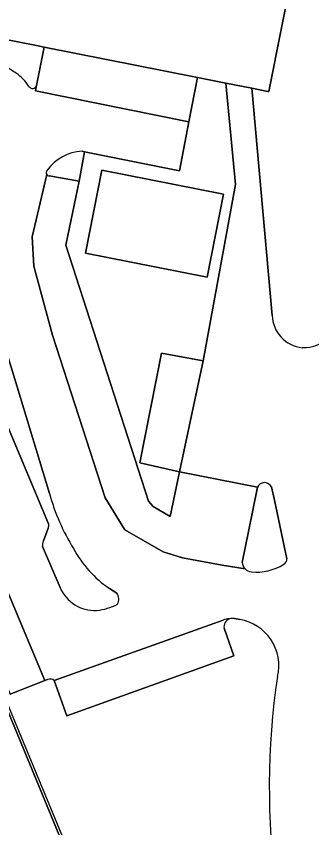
# Model space of a CAD drawing. Extents: x 158793 to 159888, y 384317 to 385256.
# Drawn here: x 159263.7 to 159299.8, y 384704.4 to 384803.8 of the extents above; entities that cross this region are included whole.
import ezdxf

# ---------------------------------------------------------------- set-up
doc = ezdxf.new("R2010")
doc.units = 0
for name, color, linetype in [('IMGEO_Berm_groen', 7, 'Continuous'), ('IMGEO_Groenvoorziening', 7, 'Continuous'), ('IMGEO_Hek', 7, 'Continuous'), ('IMGEO_Pand', 7, 'Continuous'), ('IMGEO_Parkeervlak_open', 7, 'Continuous'), ('IMGEO_Rijbaan_lokaal_gesloten', 7, 'Continuous'), ('IMGEO_Voetpad_open', 7, 'Continuous')]:
    doc.layers.add(name, color=color, linetype=linetype)

msp = doc.modelspace()

# ---------------------------------------------------------------- linework, layer by layer
at = {"layer": 'IMGEO_Berm_groen'}
msp.add_lwpolyline([(159278.91, 384680.193), (159274.429, 384690.144), (159274.24, 384690.602), (159261.949, 384720.397), (159249.737, 384750), (159238.159, 384778.066), (159231.399, 384775.338), (159237.799, 384759.848), (159247.134, 384737.413), (159257.442, 384712.623), (159265.522, 384693.043)], dxfattribs=at)
at = {"layer": 'IMGEO_Groenvoorziening'}
for points in [[(159267.678, 384784.26), (159271.378, 384783.596), (159272.016, 384787.225)], [(159272.016, 384787.225), (159271.722, 384787.284)], [(159259.345, 384775.845), (159258.476, 384779.062), (159246.475, 384781.347), (159238.159, 384778.066), (159249.737, 384750), (159261.949, 384720.397), (159274.24, 384690.602), (159274.429, 384690.144), (159278.91, 384680.193), (159285.647, 384666.91), (159292.522, 384654.756), (159297.497, 384646.725), (159343.091, 384578.482), (159343.747, 384579.11), (159344.133, 384578.71), (159340.698, 384575.458), (159343.371, 384572.63)], [(159267.49, 384722.563), (159267.143, 384722.427), (159262.913, 384720.774), (159255.17, 384739.503), (159250.995, 384749.608), (159247.437, 384758.635), (159243.867, 384768.669), (159249.207, 384770.041), (159249.453, 384770.104), (159248.196, 384774.587), (159255.255, 384776.567), (159256.558, 384772.108), (159257.851, 384772.524)], [(159267.713, 384745.356), (159263.775, 384758.427), (159261.356, 384766.184)], [(159260.929, 384757.953), (159262.684, 384753.445), (159267.618, 384741.62)], [(159293.19, 384746.121), (159292.099, 384740.679), (159291.34, 384736.894)], [(159296.808, 384737.356), (159295.266, 384744.508), (159294.898, 384746.169)], [(159267.577, 384741.086), (159266.978, 384739.539)], [(159266.883, 384738.833), (159269.018, 384733.828)], [(159275.98, 384733.151), (159275.079, 384733.697)], [(159291.025, 384729.894), (159290.4, 384730.01)], [(159289.103, 384728.828), (159290.319, 384725.435), (159269.866, 384718.105), (159268.316, 384722.43)]]:
    msp.add_lwpolyline(points, dxfattribs=at)
for centre, radius, start, end in [((159272.019, 384781.653), 5.639, 93.02335, 144.09222), ((159267.731, 384784.664), 0.407, 133.3473, 213.75551), ((159267.73, 384784.66), 0.404, 213.41863, 262.60675), ((159294.056, 384745.718), 0.955, 28.19092, 155.0286), ((159292.781, 384752.321), 26.018, 195.52738, 211.83805), ((159266.959, 384741.402), 0.694, 332.92056, 18.29844), ((159267.767, 384739.073), 0.916, 149.46115, 195.21138), ((159282.748, 384745.012), 13.669, 207.99566, 235.874), ((159292.467, 384736.902), 1.127, 180.39283, 225.2874), ((159293.152, 384741.74), 6.024, 263.41385, 302.87522), ((159296.076, 384737.326), 0.732, 298.16172, 2.38504), ((159292.504, 384736.92), 1.166, 224.63106, 267.90411), ((159273.317, 384735.684), 4.683, 203.35405, 272.2477), ((159274.887, 384732.4), 1.326, 332.46775, 34.49661), ((159272.653, 384738.37), 7.414, 276.56569, 297.38187), ((159290.214, 384728.97), 1.12, 113.8565, 187.26948), ((159290.179, 384726.084), 3.933, 86.77277, 96.0959), ((159290.118, 384724.266), 5.701, 346.25034, 80.8415), ((159385.86, 384709.379), 91.215, 171.46871, 204.43394), ((159267.79, 384721.795), 0.825, 50.38254, 111.3233)]:
    msp.add_arc(centre, radius, start, end, dxfattribs=at)
at = {"layer": 'IMGEO_Hek'}
msp.add_lwpolyline([(159238.279, 384778.2), (159274.5, 384690.739)], dxfattribs=at)
at = {"layer": 'IMGEO_Pand'}
msp.add_lwpolyline([(159239.903, 384804.447), (159247.22, 384803.049), (159247.47, 384804.33), (159251.42, 384803.539), (159251.17, 384802.28), (159257.361, 384801.043), (159257.559, 384801.925), (159266.14, 384800.224), (159267.081, 384800.038), (159285.86, 384796.316), (159289.341, 384795.626), (159292.495, 384794.995), (159294.449, 384794.605), (159294.575, 384794.581), (159299.307, 384818.464)], dxfattribs=at)
msp.add_lwpolyline([(159287.049, 384771.84), (159289.059, 384782.039), (159274.13, 384784.979), (159272.14, 384774.789), (159274.63, 384774.289)], close=True, dxfattribs=at)
at = {"layer": 'IMGEO_Parkeervlak_open'}
for points in [[(159285.86, 384796.316), (159267.081, 384800.038), (159266.147, 384795.35), (159266.029, 384794.674), (159284.805, 384790.89)], [(159249.207, 384770.041), (159243.867, 384768.669), (159247.437, 384758.635), (159250.995, 384749.608), (159255.17, 384739.503), (159262.913, 384720.774), (159267.143, 384722.427), (159257.548, 384745.25), (159254.951, 384751.619), (159251.962, 384760.799), (159249.874, 384767.726)], [(159286.56, 384761.606), (159281.46, 384762.555), (159278.779, 384749.104), (159283.666, 384748.013)]]:
    msp.add_lwpolyline(points, close=True, dxfattribs=at)
for points in [[(159267.393, 384784.438), (159265.614, 384776.788), (159265.827, 384773.182), (159268.105, 384764.737), (159274.557, 384744.811), (159276.976, 384740.873), (159281.65, 384738.216), (159284.022, 384737.481), (159288.861, 384736.556), (159291.674, 384736.101)], [(159293.19, 384746.121), (159283.666, 384748.013), (159282.527, 384742.51), (159280.44, 384743.767), (159279.835, 384744.407), (159269.746, 384775.762), (159271.378, 384783.596), (159267.678, 384784.26)], [(159291.34, 384736.894), (159292.099, 384740.679), (159293.19, 384746.121)], [(159288.988, 384729.838), (159268.316, 384722.43), (159269.866, 384718.105), (159290.319, 384725.435), (159289.103, 384728.828)]]:
    msp.add_lwpolyline(points, dxfattribs=at)
for centre, radius, start, end in [((159267.73, 384784.66), 0.404, 213.41863, 262.60675), ((159292.467, 384736.902), 1.127, 180.39283, 225.2874), ((159290.132, 384726.165), 3.847, 95.52683, 107.29252), ((159290.214, 384728.97), 1.12, 113.8565, 187.26948)]:
    msp.add_arc(centre, radius, start, end, dxfattribs=at)
at = {"layer": 'IMGEO_Rijbaan_lokaal_gesloten'}
for points in [[(159271.722, 384787.284), (159272.016, 384787.225), (159283.636, 384784.882), (159284.805, 384790.89), (159266.029, 384794.674), (159266.147, 384795.35)], [(159294.999, 384767.174), (159292.495, 384794.995), (159289.341, 384795.626), (159290.498, 384783.216), (159286.56, 384761.606), (159283.666, 384748.013), (159293.19, 384746.121)], [(159291.674, 384736.101), (159288.861, 384736.556), (159284.022, 384737.481), (159281.65, 384738.216), (159276.976, 384740.873), (159274.557, 384744.811), (159268.105, 384764.737), (159265.827, 384773.182), (159265.614, 384776.788), (159267.393, 384784.438)], [(159257.851, 384772.524), (159256.558, 384772.108), (159249.453, 384770.104), (159249.207, 384770.041), (159249.874, 384767.726), (159251.962, 384760.799), (159254.951, 384751.619), (159257.548, 384745.25), (159267.143, 384722.427), (159267.49, 384722.563)], [(159261.356, 384766.184), (159263.775, 384758.427), (159267.713, 384745.356)], [(159267.618, 384741.62), (159262.684, 384753.445), (159260.929, 384757.953)], [(159294.898, 384746.169), (159295.266, 384744.508), (159296.808, 384737.356)], [(159266.978, 384739.539), (159267.577, 384741.086)], [(159269.018, 384733.828), (159266.883, 384738.833)], [(159275.079, 384733.697), (159275.98, 384733.151)], [(159268.316, 384722.43), (159288.988, 384729.838)], [(159290.4, 384730.01), (159291.025, 384729.894)]]:
    msp.add_lwpolyline(points, dxfattribs=at)
for centre, radius, start, end in [((159256.844, 384787.482), 11.569, 53.91985, 73.1095), ((159260.4, 384792.119), 5.729, 32.90375, 55.35244), ((159265.655, 384795.475), 0.507, 208.6955, 345.78025), ((159272.019, 384781.653), 5.639, 93.02335, 144.09222), ((159267.731, 384784.664), 0.407, 133.3473, 213.75551), ((159299.112, 384767.303), 4.115, 181.80091, 263.75349), ((159298.822, 384767.553), 4.343, 267.91289, 318.84689), ((159294.056, 384745.718), 0.955, 28.19092, 155.0286), ((159292.781, 384752.321), 26.018, 195.52738, 211.83805), ((159266.959, 384741.402), 0.694, 332.92056, 18.29844), ((159267.767, 384739.073), 0.916, 149.46115, 195.21138), ((159282.748, 384745.012), 13.669, 207.99566, 235.874), ((159293.152, 384741.74), 6.024, 263.41385, 302.87522), ((159296.076, 384737.326), 0.732, 298.16172, 2.38504), ((159292.504, 384736.92), 1.166, 224.63106, 267.90411), ((159273.317, 384735.684), 4.683, 203.35405, 272.2477), ((159274.887, 384732.4), 1.326, 332.46775, 34.49661), ((159272.653, 384738.37), 7.414, 276.56569, 297.38187), ((159290.132, 384726.165), 3.847, 95.52683, 107.29252), ((159290.179, 384726.084), 3.933, 86.77277, 96.0959), ((159290.118, 384724.266), 5.701, 346.25034, 80.8415), ((159385.86, 384709.379), 91.215, 171.46871, 204.43394), ((159267.79, 384721.795), 0.825, 50.38254, 111.3233)]:
    msp.add_arc(centre, radius, start, end, dxfattribs=at)
at = {"layer": 'IMGEO_Voetpad_open'}
for points in [[(159281.721, 384895.497), (159281.08, 384895.829), (159266.256, 384898.736), (159265.366, 384894.82), (159273.95, 384893.121), (159275.47, 384892.82), (159274.026, 384885.532), (159281.998, 384883.952), (159274.689, 384847.037), (159272.099, 384847.549), (159267.591, 384824.77), (159299.307, 384818.464), (159294.575, 384794.581), (159294.449, 384794.605), (159292.495, 384794.995), (159294.999, 384767.174)], [(159267.081, 384800.038), (159266.14, 384800.224), (159257.559, 384801.925), (159257.361, 384801.043), (159251.17, 384802.28), (159251.42, 384803.539), (159247.47, 384804.33), (159247.22, 384803.049), (159239.903, 384804.447), (159243.152, 384821.449), (159228.276, 384824.393), (159228.063, 384823.315), (159237.486, 384821.45), (159236.535, 384816.646), (159234.116, 384803.762), (159234.92, 384803.585), (159258.385, 384798.902), (159260.205, 384798.552)], [(159266.147, 384795.35), (159267.081, 384800.038)]]:
    msp.add_lwpolyline(points, dxfattribs=at)
for points in [[(159289.341, 384795.626), (159285.86, 384796.316), (159284.805, 384790.89), (159283.636, 384784.882), (159272.016, 384787.225), (159271.378, 384783.596), (159269.746, 384775.762), (159279.835, 384744.407), (159280.44, 384743.767), (159282.527, 384742.51), (159283.666, 384748.013), (159278.779, 384749.104), (159281.46, 384762.555), (159286.56, 384761.606), (159290.498, 384783.216)], [(159274.63, 384774.289), (159272.14, 384774.789), (159274.13, 384784.979), (159289.059, 384782.039), (159287.049, 384771.84)]]:
    msp.add_lwpolyline(points, close=True, dxfattribs=at)
for centre, radius, start, end in [((159256.844, 384787.482), 11.569, 53.91985, 73.1095), ((159260.4, 384792.119), 5.729, 32.90375, 55.35244), ((159265.655, 384795.475), 0.507, 208.6955, 345.78025), ((159299.112, 384767.303), 4.115, 181.80091, 263.75349), ((159298.822, 384767.553), 4.343, 267.91289, 318.84689)]:
    msp.add_arc(centre, radius, start, end, dxfattribs=at)

doc.saveas('drawing.dxf')
